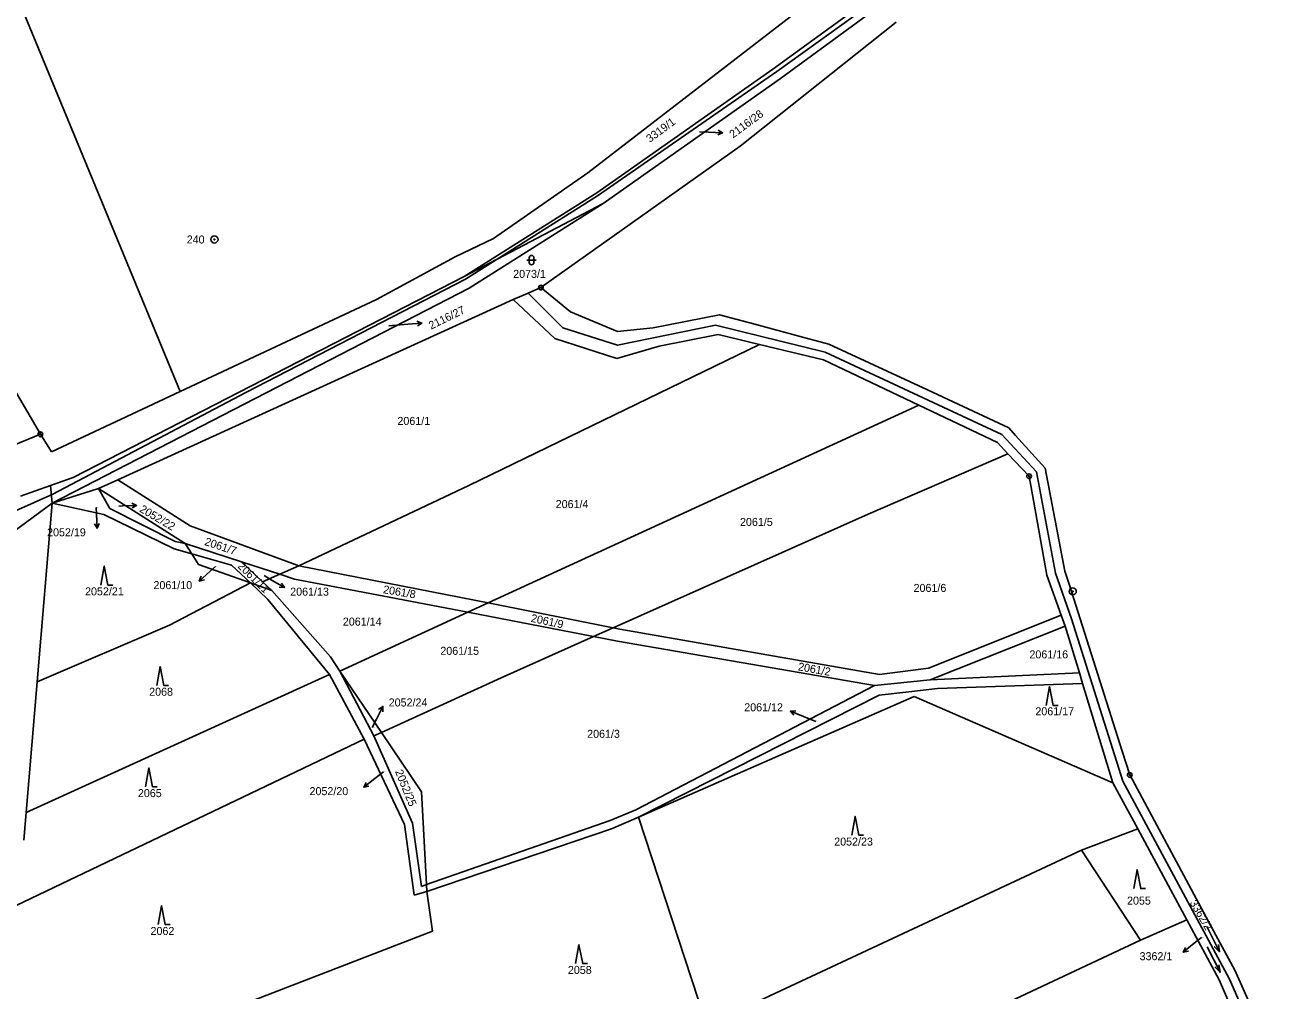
# Model space of a CAD drawing. Extents: x -763205 to -760228, y -1155311 to -1152844.
# Drawn here: x -761737.4 to -761471.5, y -1153969.3 to -1153764.2 of the extents above; entities that cross this region are included whole.
import ezdxf

# ---------------------------------------------------------------- set-up
doc = ezdxf.new("R2010")
doc.units = 0
for name, color, linetype in [('Vrstva 1', 7, 'Continuous'), ('Vrstva 10', 7, 'Continuous'), ('Vrstva 13', 7, 'Continuous'), ('Vrstva 16', 7, 'Continuous'), ('Vrstva 17', 7, 'Continuous'), ('Vrstva 18', 7, 'Continuous'), ('Vrstva 24', 7, 'Continuous'), ('Vrstva 25', 7, 'Continuous'), ('Vrstva 6', 7, 'Continuous')]:
    doc.layers.add(name, color=color, linetype=linetype)

msp = doc.modelspace()

# ---------------------------------------------------------------- linework, layer by layer
at = {"layer": 'Vrstva 1'}
for p, q in [((-761769.47, -1153684.71), (-761704.41, -1153842)), ((-761617.88, -1153795.6), (-761482.05, -1153690.77)), ((-761578.6, -1153773.57), (-761533.37, -1153740.75)), ((-761576.99, -1153775.54), (-761532.01, -1153742.65)), ((-761615.95, -1153799.82), (-761578.6, -1153773.57)), ((-761614.61, -1153802.11), (-761576.99, -1153775.54)), ((-761637.9, -1153809.52), (-761617.88, -1153795.6)), ((-761644.15, -1153817.62), (-761615.95, -1153799.82)), ((-761643.06, -1153820.04), (-761614.61, -1153802.11)), ((-761646.04, -1153813.41), (-761637.9, -1153809.52)), ((-761662.76, -1153822.49), (-761646.04, -1153813.41)), ((-761727.17, -1153860.24), (-761644.15, -1153817.62)), ((-761731.6, -1153865.71), (-761643.06, -1153820.04)), ((-761630.57, -1153821.12), (-761627.83, -1153819.95)), ((-761717.69, -1153860.73), (-761633.73, -1153822.46)), ((-761704.41, -1153842), (-761662.76, -1153822.49)), ((-761633.73, -1153822.46), (-761630.57, -1153821.12)), ((-761633.73, -1153822.46), (-761624.9, -1153830.73)), ((-761748.69, -1153826.21), (-761734.13, -1153851.1)), ((-761624.9, -1153830.73), (-761611.68, -1153834.99)), ((-761602.7, -1153832.4), (-761590.21, -1153829.93)), ((-761590.21, -1153829.93), (-761581.39, -1153832.05)), ((-761611.68, -1153834.99), (-761602.7, -1153832.4)), ((-761581.39, -1153832.05), (-761567.83, -1153835.32)), ((-761567.83, -1153835.32), (-761547.57, -1153844.92)), ((-761731.77, -1153854.81), (-761704.41, -1153842)), ((-761547.57, -1153844.92), (-761530.9, -1153852.82)), ((-761743.92, -1153855.1), (-761734.13, -1153851.1)), ((-761734.13, -1153851.1), (-761731.77, -1153854.81)), ((-761530.9, -1153852.82), (-761528.65, -1153855.22)), ((-761528.65, -1153855.22), (-761524.17, -1153860)), ((-761732, -1153861.96), (-761727.17, -1153860.24)), ((-761721.75, -1153862.58), (-761717.69, -1153860.73)), ((-761717.69, -1153860.73), (-761702.28, -1153870.56)), ((-761524.17, -1153860), (-761520.4, -1153881.03)), ((-761738.36, -1153864.23), (-761732, -1153861.96)), ((-761731.6, -1153865.71), (-761721.75, -1153862.58)), ((-761721.75, -1153862.58), (-761703.4, -1153874.28)), ((-761742.64, -1153873.82), (-761731.6, -1153865.71)), ((-761734.8, -1153903.63), (-761731.6, -1153865.71)), ((-761702.28, -1153870.56), (-761679.24, -1153879.05)), ((-761703.4, -1153874.28), (-761701.98, -1153876.48)), ((-761703.4, -1153874.28), (-761691.43, -1153878.17)), ((-761701.98, -1153876.48), (-761700.53, -1153878.73)), ((-761700.53, -1153878.73), (-761689.51, -1153882.66)), ((-761691.43, -1153878.17), (-761683.3, -1153880.81)), ((-761679.24, -1153879.05), (-761644.86, -1153885.76)), ((-761683.3, -1153880.81), (-761680.17, -1153881.82)), ((-761680.17, -1153881.82), (-761645.17, -1153888.52)), ((-761520.4, -1153881.03), (-761517.36, -1153889.48)), ((-761689.51, -1153882.66), (-761684.95, -1153884.28)), ((-761684.95, -1153884.28), (-761672.54, -1153898.34)), ((-761644.86, -1153885.76), (-761639.04, -1153886.91)), ((-761639.04, -1153886.91), (-761612.47, -1153892.18)), ((-761645.17, -1153888.52), (-761643.32, -1153888.88)), ((-761643.32, -1153888.88), (-761616.64, -1153894.04)), ((-761545.5, -1153900.73), (-761517.36, -1153889.48)), ((-761517.36, -1153889.48), (-761516.52, -1153891.83)), ((-761612.47, -1153892.18), (-761611.04, -1153892.46)), ((-761611.04, -1153892.46), (-761555.94, -1153902.11)), ((-761545.17, -1153903.21), (-761516.52, -1153891.83)), ((-761516.52, -1153891.83), (-761513.49, -1153901.75)), ((-761616.64, -1153894.04), (-761611.6, -1153895.01)), ((-761611.6, -1153895.01), (-761556.96, -1153904.42)), ((-761672.54, -1153898.34), (-761670.5, -1153901.36)), ((-761670.5, -1153901.36), (-761661.71, -1153914.41)), ((-761556.96, -1153904.42), (-761545.17, -1153903.21)), ((-761555.94, -1153902.11), (-761545.5, -1153900.73)), ((-761513.49, -1153901.75), (-761512.8, -1153904.01)), ((-761737.13, -1153931.38), (-761734.8, -1153903.63)), ((-761512.8, -1153904.01), (-761506.37, -1153925.06)), ((-761607.12, -1153932.37), (-761548.54, -1153906.75)), ((-761548.54, -1153906.75), (-761506.37, -1153925.06)), ((-761661.71, -1153914.41), (-761653.21, -1153927.02)), ((-761653.21, -1153927.02), (-761652.14, -1153946.69)), ((-761506.37, -1153925.06), (-761501.09, -1153934.83)), ((-761737.63, -1153937.28), (-761737.13, -1153931.38)), ((-761612.86, -1153934.88), (-761607.12, -1153932.37)), ((-761652.06, -1153948.15), (-761612.86, -1153934.88)), ((-761501.09, -1153934.83), (-761490.64, -1153954.18)), ((-761652.14, -1153946.69), (-761652.06, -1153948.15)), ((-761490.64, -1153954.18), (-761483.78, -1153966.89)), ((-761483.78, -1153966.89), (-761481.73, -1153971.65))]:
    msp.add_line(p, q, dxfattribs=at)
at = {"layer": 'Vrstva 10'}
for p, q in [((-761577.73, -1153774.05), (-761532.84, -1153741.8)), ((-761615.79, -1153800.46), (-761577.73, -1153774.05)), ((-761615.79, -1153800.46), (-761643.84, -1153818.18)), ((-761643.84, -1153818.18), (-761690.46, -1153842.21)), ((-761690.46, -1153842.21), (-761731.48, -1153863.83)), ((-761731.48, -1153863.83), (-761743.84, -1153869.27))]:
    msp.add_line(p, q, dxfattribs=at)
at = {"layer": 'Vrstva 13'}
for p, q in [((-761552.42, -1153763.57), (-761585.55, -1153789.95)), ((-761627.83, -1153819.95), (-761585.55, -1153789.95)), ((-761627.83, -1153819.95), (-761621.55, -1153825.1)), ((-761621.55, -1153825.1), (-761611.57, -1153829.29)), ((-761604.02, -1153828.47), (-761589.93, -1153825.71)), ((-761589.93, -1153825.71), (-761586.44, -1153826.67)), ((-761611.57, -1153829.29), (-761604.02, -1153828.47)), ((-761586.44, -1153826.67), (-761582.4, -1153827.73)), ((-761582.4, -1153827.73), (-761571.98, -1153830.52)), ((-761571.98, -1153830.52), (-761566.67, -1153831.95)), ((-761566.67, -1153831.95), (-761545.76, -1153841.68)), ((-761545.76, -1153841.68), (-761528.48, -1153849.72)), ((-761528.48, -1153849.72), (-761527.03, -1153851.32)), ((-761527.03, -1153851.32), (-761520.72, -1153858.29)), ((-761520.72, -1153858.29), (-761516.55, -1153880.13)), ((-761516.55, -1153880.13), (-761515.66, -1153882.92)), ((-761515.66, -1153882.92), (-761504.41, -1153918.34)), ((-761504.41, -1153918.34), (-761502.8, -1153923.42)), ((-761484.5, -1153957.41), (-761502.8, -1153923.42)), ((-761480.48, -1153964.88), (-761484.5, -1153957.41)), ((-761480.48, -1153964.88), (-761471.53, -1153984.75))]:
    msp.add_line(p, q, dxfattribs=at)
at = {"layer": 'Vrstva 16'}
for p, q in [((-761594.15, -1153786.87), (-761592.24, -1153786.95)), ((-761589.243, -1153787.077), (-761592.24, -1153786.95)), ((-761660.13, -1153828.05), (-761656.1, -1153827.72)), ((-761653.11, -1153827.472), (-761656.1, -1153827.72)), ((-761722.27, -1153866.66), (-761722.21, -1153868.05)), ((-761722.086, -1153871.047), (-761722.21, -1153868.05)), ((-761717.48, -1153866.33), (-761716.68, -1153866.3)), ((-761713.682, -1153866.19), (-761716.68, -1153866.3)), ((-761696.94, -1153879.16), (-761698.15, -1153880.25)), ((-761700.379, -1153882.258), (-761698.15, -1153880.25)), ((-761686.62, -1153881.05), (-761684.88, -1153882.1)), ((-761682.311, -1153883.649), (-761684.88, -1153882.1)), ((-761661.391, -1153908.876), (-761662.75, -1153911.55)), ((-761574.836, -1153909.898), (-761572.05, -1153911.01)), ((-761569.46, -1153912.05), (-761572.05, -1153911.01)), ((-761663.66, -1153913.34), (-761662.75, -1153911.55)), ((-761665.462, -1153926.003), (-761663.08, -1153924.18)), ((-761661.24, -1153922.77), (-761663.08, -1153924.18)), ((-761487.55, -1153957.93), (-761489.08, -1153959.16)), ((-761491.418, -1153961.04), (-761489.08, -1153959.16))]:
    msp.add_line(p, q, dxfattribs=at)
for points in [[(-761590.221, -1153786.535), (-761589.243, -1153787.077), (-761590.263, -1153787.534)], [(-761654.148, -1153827.057), (-761653.11, -1153827.472), (-761654.066, -1153828.053)], [(-761714.7, -1153865.727), (-761713.682, -1153866.19), (-761714.663, -1153866.726)], [(-761721.628, -1153870.028), (-761722.086, -1153871.047), (-761722.627, -1153870.069)], [(-761699.301, -1153881.96), (-761700.379, -1153882.258), (-761699.971, -1153881.217)], [(-761682.909, -1153882.704), (-761682.311, -1153883.649), (-761683.425, -1153883.561)], [(-761662.29, -1153909.541), (-761661.391, -1153908.876), (-761661.398, -1153909.994)], [(-761574.093, -1153910.733), (-761574.836, -1153909.898), (-761573.722, -1153909.804)], [(-761664.364, -1153925.793), (-761665.462, -1153926.003), (-761664.972, -1153924.998)], [(-761490.325, -1153960.803), (-761491.418, -1153961.04), (-761490.952, -1153960.024)]]:
    msp.add_lwpolyline(points, dxfattribs=at)
at = {"layer": 'Vrstva 24'}
for centre, radius in [((-761697.15, -1153809.74), 0.75), ((-761697.15, -1153809.74), 0.1), ((-761627.83, -1153819.95), 0.5), ((-761627.83, -1153819.95), 0.1), ((-761734.13, -1153851.1), 0.5), ((-761734.13, -1153851.1), 0.1), ((-761524.17, -1153860), 0.5), ((-761524.17, -1153860), 0.1), ((-761514.89, -1153884.45), 0.75), ((-761514.89, -1153884.45), 0.1), ((-761502.8, -1153923.42), 0.5), ((-761502.8, -1153923.42), 0.1)]:
    msp.add_circle(centre, radius, dxfattribs=at)
at = {"layer": 'Vrstva 25'}
for p, q in [((-761630.83, -1153814.12), (-761628.83, -1153814.12)), ((-761630.33, -1153814.62), (-761630.33, -1153813.62)), ((-761629.33, -1153813.62), (-761629.33, -1153814.62))]:
    msp.add_line(p, q, dxfattribs=at)
for points in [[(-761721.27, -1153883.09), (-761720.57, -1153879.09), (-761719.77, -1153883.09), (-761718.77, -1153883.09)], [(-761709.42, -1153904.4), (-761708.72, -1153900.4), (-761707.92, -1153904.4), (-761706.92, -1153904.4)], [(-761520.52, -1153908.65), (-761519.82, -1153904.65), (-761519.02, -1153908.65), (-761518.02, -1153908.65)], [(-761711.79, -1153925.92), (-761711.09, -1153921.92), (-761710.29, -1153925.92), (-761709.29, -1153925.92)], [(-761561.81, -1153936.21), (-761561.11, -1153932.21), (-761560.31, -1153936.21), (-761559.31, -1153936.21)], [(-761501.94, -1153947.53), (-761501.24, -1153943.53), (-761500.44, -1153947.53), (-761499.44, -1153947.53)], [(-761709.09, -1153955.19), (-761708.39, -1153951.19), (-761707.59, -1153955.19), (-761706.59, -1153955.19)], [(-761486.455, -1153955.603), (-761483.745, -1153960.957), (-761483.976, -1153959.392)], [(-761620.46, -1153963.46), (-761619.76, -1153959.46), (-761618.96, -1153963.46), (-761617.96, -1153963.46)], [(-761486.335, -1153959.933), (-761483.625, -1153965.287), (-761483.856, -1153963.722)], [(-761483.745, -1153960.957), (-761484.869, -1153959.844)], [(-761483.625, -1153965.287), (-761484.749, -1153964.174)]]:
    msp.add_lwpolyline(points, dxfattribs=at)
for centre, start, end in [((-761629.83, -1153813.62), 0, 180), ((-761629.83, -1153814.62), 180, 0)]:
    msp.add_arc(centre, 0.5, start, end, dxfattribs=at)
at = {"layer": 'Vrstva 6'}
for p, q in [((-761644.15, -1153817.62), (-761614.61, -1153802.11)), ((-761630.57, -1153821.12), (-761623.15, -1153828.48)), ((-761623.15, -1153828.48), (-761611.57, -1153832.2)), ((-761611.57, -1153832.2), (-761590.73, -1153827.94)), ((-761590.73, -1153827.94), (-761567.45, -1153833.63)), ((-761643.13, -1153861.96), (-761581.39, -1153832.05)), ((-761567.45, -1153833.63), (-761529.96, -1153851.15)), ((-761639.04, -1153886.91), (-761547.57, -1153844.92)), ((-761529.96, -1153851.15), (-761522.6, -1153859.05)), ((-761558.35, -1153868.03), (-761528.65, -1153855.22)), ((-761522.6, -1153859.05), (-761518.55, -1153880.58)), ((-761732, -1153861.96), (-761731.6, -1153865.71)), ((-761721.75, -1153862.58), (-761719.34, -1153866.86)), ((-761679.24, -1153879.05), (-761643.13, -1153861.96)), ((-761731.6, -1153865.71), (-761720.63, -1153868.09)), ((-761720.63, -1153868.09), (-761705.74, -1153875.41)), ((-761719.34, -1153866.86), (-761705.53, -1153873.84)), ((-761612.47, -1153892.18), (-761558.35, -1153868.03)), ((-761705.53, -1153873.84), (-761703.4, -1153874.28)), ((-761705.74, -1153875.41), (-761701.98, -1153876.48)), ((-761701.98, -1153876.48), (-761693.51, -1153878.9)), ((-761693.51, -1153878.9), (-761689.51, -1153882.66)), ((-761691.43, -1153878.17), (-761686.95, -1153882.39)), ((-761683.3, -1153880.81), (-761679.24, -1153879.05)), ((-761686.95, -1153882.39), (-761683.3, -1153880.81)), ((-761518.55, -1153880.58), (-761515.18, -1153890.28)), ((-761706.68, -1153891.6), (-761689.51, -1153882.66)), ((-761689.51, -1153882.66), (-761685.8, -1153886.14)), ((-761686.95, -1153882.39), (-761684.95, -1153884.28)), ((-761685.8, -1153886.14), (-761672.7, -1153902.07)), ((-761643.32, -1153888.88), (-761639.04, -1153886.91)), ((-761670.5, -1153901.36), (-761643.32, -1153888.88)), ((-761734.8, -1153903.63), (-761706.68, -1153891.6)), ((-761616.64, -1153894.04), (-761612.47, -1153892.18)), ((-761515.18, -1153890.28), (-761504.28, -1153924.76)), ((-761636.27, -1153902.79), (-761616.64, -1153894.04)), ((-761737.13, -1153931.38), (-761672.7, -1153902.07)), ((-761672.7, -1153902.07), (-761665.34, -1153915.8)), ((-761670.5, -1153901.36), (-761663.3, -1153915.14)), ((-761661.71, -1153914.41), (-761636.27, -1153902.79)), ((-761545.17, -1153903.21), (-761513.49, -1153901.75)), ((-761607.65, -1153930.83), (-761556.96, -1153904.42)), ((-761555.98, -1153906.47), (-761549.67, -1153905.74)), ((-761549.67, -1153905.74), (-761543.6, -1153905.03)), ((-761543.6, -1153905.03), (-761512.8, -1153904.01)), ((-761607.12, -1153932.37), (-761555.98, -1153906.47)), ((-761742.54, -1153952.68), (-761665.34, -1153915.8)), ((-761665.34, -1153915.8), (-761656.78, -1153933.9)), ((-761663.3, -1153915.14), (-761661.71, -1153914.41)), ((-761663.3, -1153915.14), (-761655.07, -1153933.62)), ((-761504.28, -1153924.76), (-761481.59, -1153966.77)), ((-761613.16, -1153933.07), (-761607.65, -1153930.83)), ((-761607.12, -1153932.37), (-761592.61, -1153976.53)), ((-761656.78, -1153933.9), (-761654.78, -1153948.92)), ((-761655.07, -1153933.62), (-761653.21, -1153947.06)), ((-761652.14, -1153946.69), (-761613.16, -1153933.07)), ((-761513.01, -1153939.4), (-761501.09, -1153934.83)), ((-761592.61, -1153976.53), (-761513.01, -1153939.4)), ((-761513.01, -1153939.4), (-761500.54, -1153958.49)), ((-761654.78, -1153948.92), (-761652.06, -1153948.15)), ((-761653.21, -1153947.06), (-761652.14, -1153946.69)), ((-761652.06, -1153948.15), (-761650.86, -1153956.57)), ((-761500.54, -1153958.49), (-761490.64, -1153954.18)), ((-761697.19, -1153974.47), (-761650.86, -1153956.57)), ((-761610.09, -1154009.8), (-761500.54, -1153958.49)), ((-761481.59, -1153966.77), (-761473.63, -1153985.02))]:
    msp.add_line(p, q, dxfattribs=at)

# ---------------------------------------------------------------- texts
at = {"layer": 'Vrstva 16'}
for s, rotation, p in [('2116/28', 36.32552, (-761587.042, -1153788.309)), ('2116/27', 26.12688, (-761651.148, -1153828.892)), ('2052/22', 329.33614, (-761713.213, -1153867.423))]:
    msp.add_text(s, height=1.7, rotation=rotation, dxfattribs=at).set_placement(p)
for s, p in [('2052/19', (-761732.697, -1153872.75)), ('2061/10', (-761710.104, -1153883.96)), ('2061/13', (-761681.073, -1153885.35)), ('2052/24', (-761660.153, -1153908.87)), ('2061/12', (-761584.657, -1153909.9)), ('2052/20', (-761676.964, -1153927.7)), ('3362/1', (-761500.702, -1153962.74))]:
    msp.add_text(s, height=1.7, dxfattribs=at).set_placement(p)
at = {"layer": 'Vrstva 17'}
msp.add_text('240', height=1.7, dxfattribs=at).set_placement((-761703.051, -1153810.59))
at = {"layer": 'Vrstva 18'}
for s, rotation, p in [('3319/1', 36.55471, (-761604.699, -1153789.249)), ('2061/7', 341.48285, (-761699.395, -1153874.545)), ('2061/11', 315.64245, (-761692.366, -1153879.251)), ('2061/8', 350.70747, (-761661.436, -1153884.818)), ('2061/9', 348.07186, (-761630.068, -1153890.879)), ('2061/2', 349.96262, (-761573.326, -1153901.181)), ('2052/25', 292.26577, (-761658.84, -1153922.68)), ('3362/2', 300.45907, (-761490.139, -1153950.567))]:
    msp.add_text(s, height=1.7, rotation=rotation, dxfattribs=at).set_placement(p)
for s, height, p in [('2116/28', 0.1, (-761594.136, -1153786.87)), ('2073/1', 1.7, (-761633.723, -1153817.89)), ('2116/27', 0.1, (-761660.116, -1153828.05)), ('2061/1', 1.7, (-761658.303, -1153849.11)), ('2061/4', 1.7, (-761624.693, -1153866.76)), ('2052/19', 0.1, (-761722.256, -1153866.66)), ('2052/22', 0.1, (-761717.466, -1153866.33)), ('2061/5', 1.7, (-761585.553, -1153870.55)), ('2061/10', 0.1, (-761696.926, -1153879.16)), ('2061/13', 0.1, (-761686.606, -1153881.05)), ('2052/21', 1.7, (-761724.633, -1153885.29)), ('2061/6', 1.7, (-761548.693, -1153884.56)), ('2061/14', 1.7, (-761669.893, -1153891.71)), ('2061/15', 1.7, (-761649.193, -1153897.91)), ('2061/16', 1.7, (-761524.093, -1153898.67)), ('2068', 1.7, (-761711.023, -1153906.6)), ('2061/17', 1.7, (-761522.833, -1153910.75)), ('2052/24', 0.1, (-761663.646, -1153913.34)), ('2061/3', 1.7, (-761618.013, -1153915.53)), ('2061/12', 0.1, (-761569.446, -1153912.05)), ('2052/20', 0.1, (-761661.226, -1153922.77)), ('2065', 1.7, (-761713.413, -1153928.12)), ('2052/23', 1.7, (-761565.553, -1153938.41)), ('2055', 1.7, (-761503.363, -1153950.94)), ('2062', 1.7, (-761710.733, -1153957.39)), ('3362/1', 0.1, (-761487.536, -1153957.93)), ('2058', 1.7, (-761622.103, -1153965.66))]:
    msp.add_text(s, height=height, dxfattribs=at).set_placement(p)

doc.saveas('drawing.dxf')
